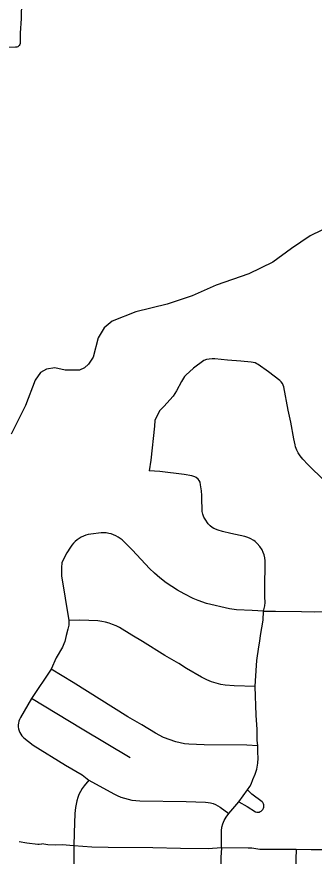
# Model space of a CAD drawing. Extents: x -19 to 366, y -4 to 359.
# Drawn here: x 150.253 to 150.519, y 187.433 to 188.183 of the extents above; entities that cross this region are included whole.
import ezdxf

# ---------------------------------------------------------------- set-up
doc = ezdxf.new("R2010")
doc.units = 0
for name, color, linetype in [('Level 33', 7, 'Continuous'), ('Level 35', 7, 'Continuous'), ('Level 60', 7, 'Continuous')]:
    doc.layers.add(name, color=color, linetype=linetype)

msp = doc.modelspace()

# ---------------------------------------------------------------- linework, layer by layer
at = {"layer": 'Level 33'}
for points in [[(150.25797, 188.21761), (150.25762, 188.19376), (150.257, 188.18752), (150.25715, 188.18172)], [(150.25715, 188.18172), (150.25625, 188.16849), (150.25614, 188.15939)], [(150.25614, 188.15939), (150.25588, 188.15845), (150.25541, 188.15761), (150.25477, 188.15689), (150.25398, 188.15635), (150.25307, 188.156), (150.25212, 188.15588), (150.22274, 188.15546)], [(150.53123, 187.76598), (150.5179, 187.77867), (150.51365, 187.7829), (150.50939, 187.78753), (150.50693, 187.79062), (150.5051, 187.79331), (150.50384, 187.79564), (150.50257, 187.79876), (150.50252, 187.80034), (150.50119, 187.80588), (150.49842, 187.82083), (150.49604, 187.83155), (150.49225, 187.8522), (150.49171, 187.85381), (150.49095, 187.85531), (150.48996, 187.85668), (150.48879, 187.85789), (150.47853, 187.86588), (150.46939, 187.87217), (150.46797, 187.87301), (150.46644, 187.87368), (150.46486, 187.87416), (150.46295, 187.87447), (150.45376, 187.87534), (150.44194, 187.87617), (150.43054, 187.87734), (150.42803, 187.87735), (150.42553, 187.87712), (150.42305, 187.87664), (150.42064, 187.87592), (150.41142, 187.86894), (150.40452, 187.86283), (150.4034, 187.86162), (150.40057, 187.85721), (150.39608, 187.84881), (150.39329, 187.84399), (150.38471, 187.83468), (150.38301, 187.83306), (150.38129, 187.83102), (150.3785, 187.82622), (150.37684, 187.82224), (150.37642, 187.81719), (150.37331, 187.78672), (150.37156, 187.77717)], [(150.41889, 187.75127), (150.41882, 187.75524), (150.4186, 187.75929), (150.41775, 187.76483), (150.41724, 187.76695), (150.41648, 187.76847), (150.41557, 187.76975), (150.41387, 187.77119), (150.41254, 187.772), (150.40996, 187.77277), (150.40287, 187.77396), (150.38114, 187.77649), (150.37156, 187.77717)], [(150.47416, 187.65171), (150.47515, 187.65644), (150.47545, 187.65938), (150.47519, 187.66468), (150.47515, 187.67098), (150.47544, 187.69684), (150.47522, 187.69931), (150.47461, 187.70224), (150.47387, 187.70431), (150.4728, 187.70656), (150.47075, 187.70959), (150.46832, 187.71241), (150.46666, 187.71397), (150.46533, 187.71497), (150.46212, 187.7168), (150.46009, 187.71764), (150.45736, 187.7185), (150.44487, 187.72115), (150.43728, 187.723), (150.43334, 187.72415), (150.42956, 187.72563), (150.42804, 187.72656), (150.42617, 187.72802), (150.42445, 187.72994), (150.4217, 187.73398), (150.42075, 187.73584), (150.41981, 187.73862), (150.41927, 187.74097), (150.41903, 187.74337), (150.41889, 187.75127)], [(150.47416, 187.65171), (150.464, 187.65237), (150.44992, 187.6529), (150.44357, 187.65373), (150.42315, 187.6586), (150.41542, 187.66119), (150.41099, 187.66313), (150.40296, 187.66714), (150.39703, 187.67046), (150.38679, 187.67717), (150.38112, 187.68149), (150.3763, 187.6857), (150.37196, 187.68986), (150.3566, 187.70633), (150.34917, 187.71388), (150.34752, 187.71542), (150.34574, 187.71681), (150.34386, 187.71805), (150.34189, 187.71913), (150.33982, 187.72003), (150.33769, 187.72076), (150.33552, 187.72131), (150.33328, 187.72167), (150.33105, 187.72184), (150.3288, 187.72182), (150.31932, 187.72063), (150.31713, 187.72024), (150.31497, 187.71965), (150.31288, 187.71888), (150.31087, 187.71794), (150.30894, 187.71682), (150.30713, 187.71554), (150.30542, 187.71411), (150.30386, 187.71253), (150.30242, 187.71082), (150.30115, 187.709), (150.29789, 187.70387), (150.29452, 187.69768), (150.29344, 187.6949), (150.29316, 187.69077), (150.2932, 187.68331), (150.29988, 187.64344)], [(150.46656, 187.58437), (150.46673, 187.58962), (150.46811, 187.60771), (150.46976, 187.61978), (150.47077, 187.62489), (150.47142, 187.63014), (150.47378, 187.64374), (150.47416, 187.65171)], [(150.47416, 187.65171), (150.48469, 187.65183), (150.50808, 187.65149), (150.51977, 187.65115), (150.5356, 187.65141)], [(150.29988, 187.64344), (150.29961, 187.6393), (150.29889, 187.63556), (150.29735, 187.63001), (150.29611, 187.62469), (150.2954, 187.62249), (150.29397, 187.61956), (150.2885, 187.60998), (150.28387, 187.60002)], [(150.46656, 187.58437), (150.44778, 187.58489), (150.4398, 187.5856), (150.4358, 187.58633), (150.43165, 187.58738), (150.42754, 187.58873), (150.42344, 187.59039), (150.41853, 187.5928), (150.40516, 187.60045), (150.39821, 187.60484), (150.38584, 187.61215), (150.36584, 187.62459), (150.35612, 187.63022), (150.34514, 187.63708), (150.34211, 187.6386), (150.33897, 187.63993), (150.33576, 187.64104), (150.33249, 187.64194), (150.32916, 187.64261), (150.32578, 187.64306), (150.30949, 187.64372), (150.29988, 187.64344)], [(150.28387, 187.60002), (150.26635, 187.57377)], [(150.46885, 187.53142), (150.45903, 187.53183), (150.42103, 187.5322), (150.40723, 187.53274), (150.40326, 187.53324), (150.39931, 187.534), (150.39544, 187.53501), (150.38446, 187.53889), (150.37721, 187.54269), (150.36508, 187.55011), (150.35269, 187.55726), (150.30367, 187.58799), (150.28387, 187.60002)], [(150.46885, 187.53142), (150.46846, 187.53656), (150.4683, 187.54584), (150.46742, 187.55873), (150.46656, 187.58437)], [(150.26635, 187.57377), (150.25639, 187.55661), (150.25561, 187.55505), (150.25502, 187.55341), (150.25464, 187.55172), (150.25446, 187.55002), (150.25449, 187.54824), (150.25473, 187.54652), (150.25516, 187.54483), (150.2558, 187.54322), (150.25662, 187.54168), (150.25764, 187.54027), (150.25881, 187.53898), (150.25952, 187.53842)], [(150.35468, 187.52073), (150.31174, 187.54613), (150.26635, 187.57377)], [(150.25952, 187.53842), (150.26778, 187.53201), (150.2969, 187.51419), (150.31171, 187.50534), (150.31777, 187.50079)], [(150.45973, 187.49195), (150.46181, 187.49516), (150.46289, 187.49711), (150.46447, 187.50113), (150.46672, 187.50596), (150.46796, 187.51051), (150.46882, 187.51586), (150.46932, 187.52027), (150.4689, 187.52578), (150.46885, 187.53142)], [(150.31777, 187.50079), (150.31361, 187.49564), (150.31179, 187.4932), (150.31018, 187.49061), (150.30882, 187.4879), (150.30767, 187.48508), (150.30676, 187.48218), (150.30559, 187.47621), (150.305, 187.47079), (150.30437, 187.45359), (150.30422, 187.44204)], [(150.31777, 187.50079), (150.33994, 187.48855), (150.34305, 187.48698), (150.34624, 187.48562), (150.34951, 187.48449), (150.35286, 187.48359), (150.35626, 187.48293), (150.35971, 187.4825), (150.36317, 187.48231), (150.40493, 187.48146), (150.42209, 187.48101), (150.42444, 187.48083), (150.42672, 187.48041), (150.42897, 187.47976), (150.43115, 187.47889), (150.43322, 187.47779), (150.43518, 187.4765), (150.44293, 187.47075)], [(150.45202, 187.48131), (150.45973, 187.49195)], [(150.45202, 187.48131), (150.45953, 187.47727), (150.46694, 187.47234), (150.46797, 187.47209), (150.46904, 187.47204), (150.47007, 187.47218), (150.47108, 187.47253), (150.47201, 187.47305), (150.4728, 187.47374), (150.47346, 187.47457), (150.47395, 187.47551), (150.47425, 187.47652), (150.47437, 187.47758), (150.47426, 187.47863), (150.47397, 187.47965), (150.47349, 187.48059), (150.47283, 187.48143), (150.46348, 187.4883), (150.45973, 187.49195)], [(150.44293, 187.47075), (150.45202, 187.48131)], [(150.43631, 187.44005), (150.4364, 187.45538), (150.43675, 187.45877), (150.43759, 187.46161), (150.43885, 187.46448), (150.4407, 187.46773), (150.44293, 187.47075)], [(150.25536, 187.44594), (150.26211, 187.44453), (150.27193, 187.44335), (150.27332, 187.44336), (150.27561, 187.44381)], [(150.30422, 187.44204), (150.29371, 187.44279), (150.28746, 187.44271), (150.28101, 187.44298), (150.27561, 187.44381)], [(150.30422, 187.44204), (150.30396, 187.4056)], [(150.43631, 187.44005), (150.4244, 187.43942), (150.39983, 187.43963), (150.37507, 187.4401), (150.33485, 187.44033), (150.32036, 187.44092), (150.30422, 187.44204)], [(150.43631, 187.44005), (150.43595, 187.43164), (150.43567, 187.41408), (150.43534, 187.40374)], [(150.50328, 187.43875), (150.47062, 187.43874), (150.46346, 187.43983), (150.46045, 187.44001), (150.43631, 187.44005)], [(150.50328, 187.43875), (150.50271, 187.42138), (150.50253, 187.39808), (150.50091, 187.3469), (150.50008, 187.3224), (150.49969, 187.29822), (150.49922, 187.28476)], [(150.53896, 187.43846), (150.51681, 187.43852), (150.50328, 187.43875)]]:
    msp.add_lwpolyline(points, dxfattribs=at)
at = {"layer": 'Level 35'}
msp.add_lwpolyline([(150.54775, 188.00272), (150.51581, 187.98744), (150.49916, 187.97608), (150.48252, 187.96377), (150.46092, 187.95327), (150.43155, 187.94317), (150.41031, 187.93381), (150.38771, 187.92612), (150.3596, 187.91947), (150.33853, 187.91106), (150.33144, 187.90522), (150.32592, 187.89618), (150.3215, 187.87899), (150.31726, 187.87245), (150.31391, 187.86934), (150.3094, 187.86716), (150.29651, 187.86728), (150.2872, 187.86917), (150.27964, 187.86807), (150.27438, 187.86511), (150.26958, 187.85837), (150.26109, 187.83578), (150.24811, 187.80987)], dxfattribs=at)
at = {"layer": 'Level 60'}
for points in [[(154.11585, 1.87092), (153.9063, 10.48743), (153.69602, 19.10409), (153.48501, 27.72087), (153.27327, 36.3378), (153.0608, 44.95486), (152.84759, 53.57206), (152.63366, 62.1894), (152.419, 70.80688), (152.20362, 79.42449), (151.98751, 88.04225), (151.77068, 96.66014), (151.55312, 105.27817), (151.33484, 113.89634), (151.11584, 122.51465), (150.89612, 131.13311), (150.67568, 139.7517), (150.45452, 148.37043), (150.23264, 156.98931), (150.01005, 165.60832), (149.78674, 174.22748), (149.56272, 182.84677), (149.33799, 191.46621), (149.11254, 200.0858), (148.88638, 208.70552), (148.65952, 217.32539), (148.43194, 225.9454), (148.20366, 234.56555), (147.97466, 243.18584), (147.74497, 251.80628), (147.51457, 260.42687), (147.28346, 269.04759), (147.05165, 277.66846), (146.81914, 286.28948), (146.58593, 294.91064), (146.35202, 303.53194), (146.11742, 312.15339), (145.88211, 320.77499), (145.64611, 329.39673), (145.40941, 338.01861), (145.17202, 346.64065)], [(0, 180.89994), (7.12284, 180.90436), (14.24566, 180.9176), (21.36847, 180.93968), (28.49124, 180.97058), (35.61397, 181.01031), (42.73664, 181.05888), (49.85925, 181.11627), (56.98178, 181.18249), (64.10422, 181.25754), (71.22656, 181.34142), (78.3488, 181.43413), (85.47091, 181.53567), (92.5929, 181.64603), (99.71474, 181.76523), (106.83643, 181.89325), (113.95795, 182.0301), (121.0793, 182.17578), (128.20046, 182.33029), (135.32143, 182.49362), (142.44218, 182.66579), (149.56272, 182.84677), (156.68303, 183.03659), (163.8031, 183.23523), (170.92291, 183.4427), (178.04247, 183.65899), (185.16175, 183.88411), (192.28074, 184.11805), (199.39944, 184.36082), (206.51784, 184.61242), (213.63591, 184.87283), (220.75366, 185.14207), (227.87107, 185.42014), (234.98813, 185.70702), (242.10483, 186.00273), (249.22115, 186.30726), (256.33709, 186.62061), (263.45264, 186.94279), (270.56779, 187.27378), (277.68251, 187.61359), (284.79682, 187.96222), (291.91068, 188.31967), (299.02409, 188.68594), (306.13705, 189.06103), (313.24954, 189.44494), (320.36154, 189.83766), (327.47305, 190.23919), (334.58406, 190.64954), (341.69455, 191.06871)]]:
    msp.add_spline(points, degree=3, dxfattribs=at)

doc.saveas('drawing.dxf')
